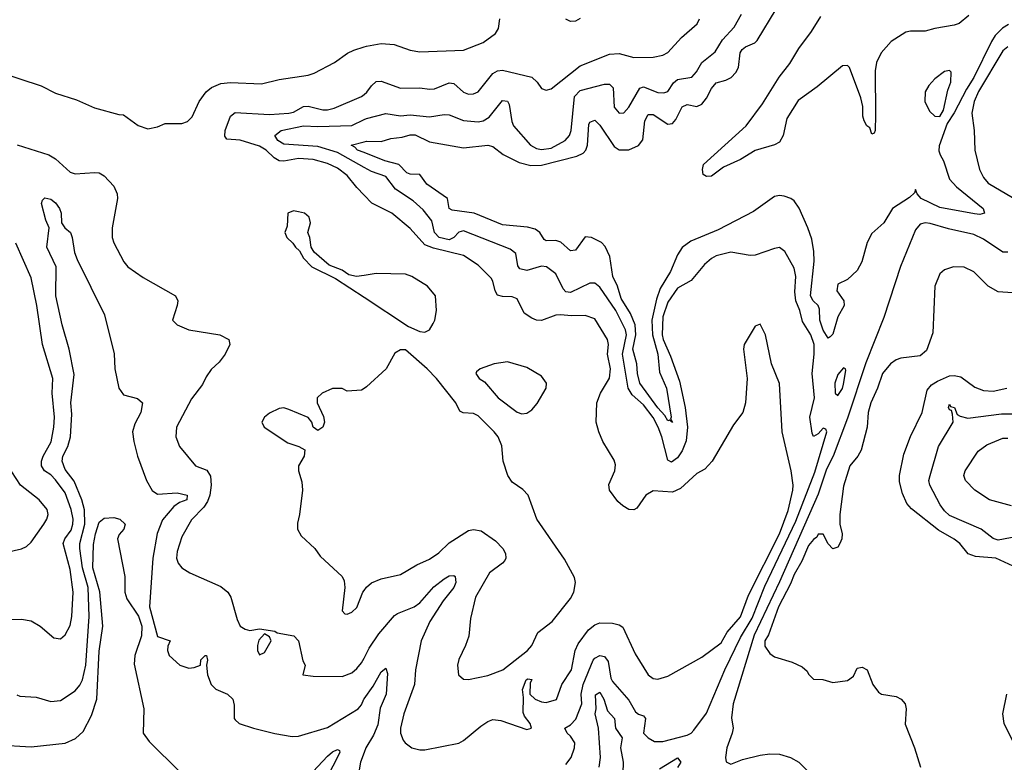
# Model space of a CAD drawing. Header units: inches. Extents: x 1245430 to 1420861, y 606325 to 671315.
# Tile 308 of 319: x 1398582 to 1402636, y 650670 to 653727. Entities that reach past the tile are written whole.
import ezdxf

# ---------------------------------------------------------------- set-up
doc = ezdxf.new("R2010")
doc.units = ezdxf.units.IN
doc.header["$MEASUREMENT"] = 0
doc.layers.add('B3695', color=7, linetype='Continuous')
doc.layers.add('B4605', color=7, linetype='Continuous')

msp = doc.modelspace()

# ---------------------------------------------------------------- linework, layer by layer
at = {"layer": 'B3695', "color": 5}
for points, elevation in [([(1398490, 653513.7), (1398670, 653454.9), (1398730, 653424.4), (1398816.2, 653396.2), (1398890, 653363.8), (1398990, 653336), (1399010, 653334.8), (1399070, 653291.3), (1399110, 653278), (1399150, 653286), (1399180.9, 653299.1), (1399250, 653299.5), (1399272.7, 653307.3), (1399292.6, 653327.4), (1399321.7, 653390), (1399349.7, 653430), (1399371.9, 653448.1), (1399410, 653463.8), (1399450, 653467.6), (1399578, 653462), (1399650, 653480.3), (1399770, 653499), (1399794.1, 653505.9), (1399878.4, 653550), (1399931.8, 653588.2), (1399958.4, 653601.6), (1400000, 653614.8)], 880), ([(1400000, 653004.3), (1399970, 653035.7), (1399930, 653085.2), (1399890, 653115.4), (1399850, 653134.9), (1399790, 653150.8), (1399730, 653155.8), (1399670, 653143.7), (1399650, 653145.7), (1399630, 653157.7), (1399596.9, 653190), (1399570, 653206.2), (1399490, 653231.3), (1399435.3, 653235.3), (1399426.7, 653246.7), (1399428.7, 653270), (1399450, 653328.9), (1399470, 653345.2), (1399610, 653336.5), (1399690, 653341.8), (1399710, 653346.2), (1399750, 653368.8), (1399770, 653371.3), (1399830, 653355), (1399850, 653355.5), (1399877.1, 653362.9), (1399990, 653410.9), (1400000, 653418.7)], 860), ([(1400000, 653118.7), (1399890, 653180.2), (1399810, 653205.3), (1399670, 653213.7), (1399645, 653230), (1399632.3, 653250), (1399658.3, 653270), (1399750, 653289.4), (1399810, 653286.5), (1399949.1, 653290.9), (1400000, 653315.5)], 840), ([(1400000, 653179.6), (1399973.5, 653190), (1399962.4, 653202.4), (1399947.2, 653210), (1400000, 653224.3)], 820), ([(1398572, 653212), (1398702.4, 653170), (1398730, 653154), (1398790, 653099.7), (1398810, 653092.1), (1398890, 653098.2), (1398910, 653095.8), (1398930, 653084.2), (1398970, 653041.3), (1398983.9, 653010), (1398985.4, 652990), (1398963.2, 652870), (1398963.2, 652830), (1398970, 652807.7), (1399010.4, 652730), (1399028, 652710), (1399090, 652666), (1399224, 652590), (1399233, 652570), (1399230.5, 652550.5), (1399210.8, 652490), (1399231, 652470), (1399278, 652450), (1399406, 652430), (1399442.8, 652410), (1399447.3, 652390), (1399427.7, 652350), (1399402.9, 652317.1), (1399370, 652286.6), (1399350, 652257), (1399335, 652225), (1399290, 652166), (1399227.9, 652050), (1399224.6, 652010), (1399240.4, 651970), (1399305.5, 651890), (1399352.6, 651872.6), (1399367.2, 651847.2), (1399370.7, 651810.7), (1399365.7, 651770), (1399356, 651744), (1399339.8, 651720.2), (1399290, 651667.5), (1399250, 651597.8), (1399230, 651537), (1399228.3, 651510), (1399234.2, 651490), (1399250.2, 651470), (1399283.1, 651450), (1399410, 651393.4), (1399439.4, 651370), (1399452.1, 651350), (1399477.1, 651257.1), (1399490, 651230.4), (1399510, 651218.4), (1399530, 651213), (1399570, 651218.8), (1399632, 651210), (1399642.8, 651202.8), (1399710.4, 651190), (1399730.5, 651170), (1399747.9, 651087.9), (1399758, 651070), (1399748, 651030), (1399790, 651024.2), (1399910, 651023.2), (1399950, 651038.5), (1399970, 651056.1), (1399990, 651079.6), (1400000, 651098.9)], 860), ([(1398570, 650947.7), (1398582.3, 650942.3), (1398650, 650938), (1398710, 650920.8), (1398750, 650924), (1398810, 650964.1), (1398830, 650987.2), (1398840.9, 651010), (1398854.5, 651070), (1398868.5, 651270), (1398864.3, 651390), (1398841.2, 651470), (1398829.4, 651550), (1398829.3, 651570), (1398851.1, 651650), (1398849, 651709), (1398838.1, 651750), (1398806.5, 651826.5), (1398770, 651875.8), (1398756.6, 651910), (1398760.4, 651930), (1398779.9, 651970), (1398791.9, 652010), (1398796.7, 652103.3), (1398793.3, 652150), (1398806, 652266), (1398786.1, 652370), (1398756.7, 652470), (1398730.5, 652590), (1398732.1, 652710), (1398694.3, 652790), (1398703.5, 652870), (1398690, 652902), (1398671.8, 652970), (1398676.1, 652983.9), (1398686.1, 652993.9), (1398710, 652988.3), (1398730, 652972.8), (1398746.2, 652950), (1398753.2, 652930), (1398754.3, 652890), (1398768.2, 652870), (1398791, 652850), (1398798.7, 652830), (1398808.4, 652768.4), (1398819, 652739), (1398931.1, 652511.1), (1398971.4, 652351.4), (1398973.7, 652290), (1398990.2, 652210.2), (1399010, 652183.1), (1399067.4, 652167.4), (1399087.4, 652150), (1399080.9, 652110), (1399056.5, 652063.5), (1399047.1, 652030), (1399052.1, 651990), (1399067.9, 651930), (1399104.8, 651830), (1399128, 651788), (1399150, 651773.6), (1399230, 651778.7), (1399272.4, 651770), (1399270.3, 651750), (1399240.7, 651739.3), (1399216.8, 651723.2), (1399170, 651668.4), (1399148, 651612), (1399130.1, 651509.9), (1399117.3, 651310), (1399150, 651187.3), (1399202, 651170), (1399191.6, 651148.4), (1399191.3, 651130), (1399198, 651110), (1399242, 651070), (1399278, 651058), (1399300.4, 651059.6), (1399326, 651070), (1399328.4, 651091.6), (1399346, 651110), (1399351.3, 651110), (1399356, 651090), (1399351.3, 651070), (1399354.8, 651030), (1399370.4, 650990.4), (1399390.3, 650970.3), (1399437.3, 650950), (1399459.3, 650930), (1399464.6, 650904.6), (1399465.2, 650850), (1399470, 650844.4), (1399485.3, 650830), (1399544.4, 650810), (1399632.1, 650787.9), (1399704.5, 650775.5), (1399730, 650778), (1399850, 650813.2), (1399975.8, 650890), (1399990, 650906.7), (1399999, 650930), (1400000, 650931.4)], 840), ([(1400000, 652673.9), (1399969.2, 652669.2), (1399937, 652677), (1399910, 652695.1), (1399856.6, 652716.6), (1399794, 652770), (1399782, 652790), (1399777.2, 652830), (1399768, 652850), (1399779.3, 652890), (1399774.2, 652914.2), (1399755.3, 652930), (1399730, 652936), (1399710, 652939.3), (1399686, 652930), (1399683.6, 652876.4), (1399674, 652850), (1399682, 652830), (1399707.3, 652807.3), (1399718, 652790), (1399734.8, 652774.8), (1399750, 652744.7), (1399784.7, 652710), (1399882, 652662), (1400000, 652584.2)], 880), ([(1398550, 651258.3), (1398590, 651259.6), (1398630, 651251.6), (1398666.4, 651230), (1398722.5, 651182.5), (1398750, 651178.4), (1398770, 651194.4), (1398790, 651233.4), (1398796.9, 651270), (1398802.2, 651370), (1398790, 651462.9), (1398761.5, 651570), (1398767.8, 651590), (1398794.1, 651625.9), (1398801.3, 651650), (1398802.3, 651670), (1398794.8, 651710), (1398770, 651779.6), (1398730, 651832.9), (1398710, 651853.7), (1398685, 651870), (1398672.5, 651890), (1398672.1, 651910), (1398678.6, 651930), (1398711.6, 651988.4), (1398722.8, 652050), (1398725.6, 652090), (1398716.3, 652190), (1398718.5, 652250), (1398675.9, 652390), (1398653.5, 652550), (1398630, 652663.6), (1398566.7, 652806.7)], 860), ([(1400000, 652208.7), (1399990, 652202), (1399930, 652198), (1399910, 652208), (1399870, 652208), (1399827.3, 652190), (1399807.3, 652170), (1399807.3, 652150), (1399833, 652093), (1399837.3, 652070), (1399830.7, 652050), (1399810, 652035.3), (1399790, 652048.7), (1399785.2, 652070), (1399769.5, 652089.5), (1399690, 652122.7), (1399670, 652129.3), (1399650, 652126), (1399610, 652106.6), (1399590.7, 652090), (1399579.3, 652070), (1399588.2, 652050), (1399685.5, 651985.5), (1399732, 651970), (1399755.5, 651955.5), (1399753, 651930), (1399730.6, 651890), (1399730.5, 651870), (1399744, 651824), (1399746.7, 651790), (1399734.4, 651690), (1399725.3, 651654.7), (1399726.4, 651630), (1399741.7, 651601.7), (1399797.3, 651550), (1399818.8, 651518.8), (1399910, 651434.8), (1399917.4, 651417.4), (1399920.7, 651390), (1399910, 651294), (1399921.4, 651281.4), (1399930, 651279.5), (1399950, 651287.2), (1399970, 651306.4), (1399995.3, 651370), (1400000, 651376.9)], 880), ([(1398490, 650741.4), (1398630, 650733.2), (1398770, 650748.1), (1398811.7, 650768.3), (1398843.4, 650796.6), (1398877.8, 650862.2), (1398900.5, 650930), (1398910, 651126.8), (1398924.4, 651230), (1398911.9, 651371.9), (1398883.1, 651470), (1398886.2, 651566.2), (1398893.8, 651610), (1398910, 651657.7), (1398930, 651675.3), (1398970, 651677.3), (1398995.2, 651670), (1399016.5, 651650), (1399011.5, 651630), (1398992, 651608), (1398985.2, 651590), (1399014.6, 651434.6), (1399014.6, 651370), (1399023.1, 651343.1), (1399071, 651271), (1399084.7, 651230), (1399084, 651190), (1399055.7, 651110), (1399053.7, 651073.7), (1399093.7, 650890), (1399090.3, 650790.3), (1399114.8, 650754.8), (1399242, 650630)], 820), ([(1399770, 650609.4), (1399850, 650695.5), (1399870, 650712.6), (1399890, 650722), (1399898.7, 650718.7), (1399900.7, 650710), (1399842.1, 650597.9)], 820), ([(1400000, 650709.9), (1399985.3, 650670), (1399978.8, 650630), (1399981.5, 650610), (1399990, 650596.4), (1400000, 650590.3)], 840)]:
    msp.add_lwpolyline(points, dxfattribs=dict(at, elevation=elevation))
for points, elevation in [([(1398530, 651869.2), (1398510, 651859), (1398497.1, 651842.9), (1398454.9, 651770), (1398370, 651657.2), (1398359.1, 651630), (1398357.3, 651610), (1398370, 651578), (1398378, 651570), (1398450, 651541.6), (1398490, 651534.4), (1398530, 651535.3), (1398590, 651549), (1398610, 651558.7), (1398630, 651576.4), (1398681.4, 651650), (1398694, 651670), (1398699.2, 651690), (1398696, 651710), (1398662, 651750), (1398586, 651810), (1398550, 651865.2)], 880), ([(1399590, 651198), (1399566.8, 651173.2), (1399561, 651150), (1399561, 651130), (1399570, 651112), (1399590, 651122), (1399618, 651170), (1399610, 651186)], 860)]:
    msp.add_lwpolyline(points, close=True, dxfattribs=dict(at, elevation=elevation))
at = {"layer": 'B4605', "color": 5}
for points, elevation in [([(1400000, 653224.3), (1400010, 653227), (1400070, 653225.6), (1400110, 653237.5), (1400156.9, 653243.1), (1400190, 653252.6), (1400210, 653252.1), (1400270, 653223.9), (1400410, 653199.5), (1400510, 653209.5), (1400530, 653204.4), (1400572.1, 653172), (1400638.5, 653138.5), (1400687.1, 653127.1), (1400730, 653127.7), (1400875.5, 653164.5), (1400902.4, 653177.6), (1400913.4, 653190), (1400919.6, 653210), (1400925.2, 653294.8), (1400930, 653305.5), (1400950, 653312.8), (1400970, 653292.7), (1401030, 653205), (1401050, 653190.7), (1401090, 653191), (1401130, 653209.1), (1401148.1, 653231.9), (1401155.5, 653310), (1401170, 653336.4), (1401190, 653336.4), (1401250, 653297.3), (1401270, 653299.5), (1401283.5, 653316.5), (1401310, 653368.1), (1401330, 653378.2), (1401370, 653369.6), (1401390, 653378.8), (1401410, 653403.5), (1401430, 653443.5), (1401450, 653466.3), (1401490, 653477.2), (1401511.6, 653488.4), (1401530, 653508.7), (1401541.1, 653530), (1401547.8, 653590), (1401555.9, 653604.1), (1401570, 653615.4), (1401608.3, 653631.7), (1401618.5, 653641.5), (1401695.9, 653770)], 820), ([(1400000, 653315.5), (1400010, 653320.4), (1400090, 653340.1), (1400150, 653330.6), (1400190, 653335.5), (1400270, 653327.3), (1400330, 653336.2), (1400350, 653335), (1400410, 653312.2), (1400470, 653305.8), (1400490, 653310.6), (1400514.5, 653325.5), (1400570, 653394.5), (1400590, 653391.3), (1400596.9, 653376.9), (1400608, 653308), (1400615, 653290), (1400685.5, 653210), (1400710, 653196.1), (1400730, 653191.8), (1400770, 653197.4), (1400828.4, 653230), (1400845.6, 653250), (1400852.4, 653270), (1400866.2, 653410), (1400890, 653435.4), (1400990, 653461.4), (1401010, 653460.8), (1401026.1, 653446.1), (1401030, 653367), (1401050, 653342), (1401070, 653343.6), (1401090, 653367.2), (1401135.8, 653444.2), (1401150, 653450.8), (1401210, 653426.6), (1401234.6, 653425.4), (1401250, 653431), (1401273.3, 653466.7), (1401290, 653480.1), (1401350, 653490.2), (1401368.3, 653511.8), (1401390, 653550.9), (1401445, 653595), (1401475.9, 653644.1), (1401523.8, 653696.2), (1401553.2, 653750)], 840), ([(1400000, 653614.8), (1400010, 653618), (1400070, 653628.3), (1400124.2, 653624.2), (1400190, 653600.7), (1400230, 653594.4), (1400410, 653600.9), (1400490, 653633.1), (1400541.6, 653670), (1400554, 653690), (1400559.5, 653730)], 880), ([(1400000, 653418.7), (1400011.9, 653428.1), (1400030, 653454.7), (1400050, 653472.5), (1400070, 653473.6), (1400150, 653445), (1400230, 653445.7), (1400270, 653440.8), (1400290, 653442), (1400350, 653466.8), (1400370, 653463.9), (1400410, 653428.6), (1400430, 653420.5), (1400450, 653420.9), (1400470, 653430.2), (1400530, 653505.1), (1400550, 653516.6), (1400570, 653518.6), (1400690, 653490.1), (1400712.3, 653470), (1400730, 653443.7), (1400750, 653436.5), (1400770, 653442), (1400890, 653537.1), (1401010, 653584.6), (1401050, 653587.1), (1401110, 653571.1), (1401190, 653573), (1401230, 653580.7), (1401250, 653591.8), (1401306.4, 653653.6), (1401370.8, 653710), (1401381.2, 653730)], 860), ([(1400890, 653731.4), (1400870, 653721.2), (1400850, 653719.2), (1400830, 653728.2)], 860), ([(1402490, 653744.1), (1402450, 653710.8), (1402430, 653703.6), (1402350, 653690.9), (1402310, 653679.6), (1402250, 653680.1), (1402230, 653675.6), (1402170, 653636.4), (1402129.1, 653590), (1402110.1, 653550), (1402104.1, 653515.9), (1402105.7, 653334.3), (1402104, 653270), (1402099.9, 653260.1), (1402090, 653256), (1402081.5, 653281.5), (1402070, 653289.8), (1402059.3, 653310), (1402053.2, 653330), (1402053.1, 653370), (1402045.5, 653405.5), (1401998.2, 653530), (1401990, 653538.5), (1401970, 653537.3), (1401865.4, 653450), (1401786.5, 653393.5), (1401740.1, 653319.9), (1401725.8, 653250), (1401710, 653223.2), (1401690, 653211.4), (1401610, 653187.6), (1401550, 653151.2), (1401480.2, 653119.8), (1401430, 653082.6), (1401410, 653081.6), (1401396, 653090), (1401392.6, 653110), (1401397.4, 653130), (1401573.3, 653290), (1401640, 653380), (1401709.3, 653490), (1401753.5, 653546.5), (1401790, 653608.3), (1401842.5, 653677.5), (1401880.2, 653739.8)], 780), ([(1402653.4, 653706.6), (1402628.3, 653691.7), (1402598.7, 653661.3), (1402582.8, 653637.2), (1402510, 653489.2), (1402479.8, 653440.2), (1402430, 653343.1), (1402400.4, 653299.6), (1402367.8, 653207.8), (1402366.3, 653186.3), (1402371.3, 653170), (1402385.4, 653145.4), (1402410.8, 653070), (1402438.6, 653038.6), (1402548.9, 652950), (1402554.6, 652930), (1402534.9, 652925.1), (1402512.4, 652927.6), (1402370, 652953.5), (1402294.1, 652990), (1402277.2, 653010), (1402270, 653027), (1402265.4, 653014.6), (1402245.1, 652994.9), (1402175.6, 652950), (1402140.1, 652890), (1402090, 652846.6), (1402071.2, 652810), (1402049.8, 652730.2), (1402030, 652694.1), (1401990, 652656.8), (1401950, 652637.7), (1401946.8, 652610), (1401974.7, 652570), (1401976.4, 652550), (1401950, 652504.1), (1401930, 652432.8), (1401919.1, 652420.9), (1401910, 652416.2), (1401890, 652448), (1401875.8, 652490), (1401875.3, 652535.3), (1401869.5, 652550), (1401848.2, 652570), (1401837.4, 652590), (1401852.4, 652732.4), (1401852.3, 652772.3), (1401842.7, 652822.7), (1401827.5, 652870), (1401791, 652951), (1401770, 652981.1), (1401757.6, 652990), (1401730, 653000.9), (1401710, 653002.7), (1401690, 652998.3), (1401603.2, 652936.8), (1401458.4, 652861.6), (1401345.4, 652814.6), (1401310, 652788.8), (1401290, 652759.1), (1401261.3, 652690), (1401219.3, 652620.7), (1401203.9, 652576.1), (1401184.8, 652490), (1401187.6, 652430), (1401209, 652350), (1401216.1, 652276.1), (1401244.9, 652210), (1401264.3, 652090), (1401261.8, 652081.8), (1401270, 652068), (1401258, 652078), (1401250, 652075), (1401237.9, 652097.9), (1401210, 652128.6), (1401135.4, 652230), (1401125.5, 652270), (1401123.6, 652310), (1401106.4, 652370), (1401118.4, 652430), (1401116.6, 652470), (1401097.1, 652517.1), (1401058.4, 652578.4), (1401043.8, 652630), (1401023.8, 652670), (1401012.3, 652752.3), (1400992.9, 652792.9), (1400977.6, 652810), (1400936.2, 652830), (1400910, 652832.2), (1400870, 652778), (1400850, 652775.3), (1400810, 652811.1), (1400790, 652817.2), (1400750, 652816.7), (1400741.5, 652821.5), (1400723.6, 652850), (1400705, 652865), (1400672.6, 652872.6), (1400570, 652882.5), (1400452.8, 652930), (1400362.9, 652942.9), (1400349.9, 652950), (1400343.7, 652990), (1400258.8, 653050), (1400230, 653088.8), (1400190, 653090.8), (1400175.7, 653095.7), (1400143, 653130), (1400085.8, 653145.8), (1400000, 653179.6)], 820), ([(1402650, 653615.6), (1402630, 653598.8), (1402530, 653431.2), (1402511.8, 653390), (1402502.1, 653342.2), (1402511.5, 653270), (1402514.6, 653190), (1402533.2, 653110), (1402550, 653076.5), (1402570, 653053.7), (1402670, 652994.6)], 840), ([(1400830, 650660.6), (1400852.1, 650690), (1400867, 650730), (1400867.4, 650750), (1400850, 650777.3), (1400836.2, 650790), (1400826.2, 650810), (1400850, 650823.7), (1400872, 650848), (1400896.4, 650910), (1400893.9, 650950), (1400901.7, 650990), (1400943.6, 651090), (1400950, 651098.7), (1400970, 651109.6), (1400990, 651105.5), (1401005.2, 651085.2), (1401016.2, 651016.2), (1401022.9, 651002.9), (1401090, 650926.3), (1401118.1, 650878.1), (1401130, 650868.1), (1401150, 650860.7), (1401159.3, 650850), (1401150.2, 650790), (1401170, 650770.2), (1401196.1, 650756.1), (1401230, 650755), (1401330, 650781.8), (1401346.3, 650790), (1401357.9, 650802.1), (1401410, 650872.6), (1401485.4, 651050), (1401550, 651183.8), (1401597.5, 651262.5), (1401650, 651394.6), (1401778.1, 651661.9), (1401856.4, 651863.6), (1401905.1, 652030), (1401901.2, 652041.2), (1401890, 652045.1), (1401870, 652021.6), (1401850, 652011.6), (1401844.9, 652024.9), (1401835.1, 652090), (1401854.6, 652170), (1401844.6, 652270), (1401853.5, 652350), (1401853.2, 652390), (1401838.9, 652430), (1401804.8, 652484.8), (1401793.6, 652530), (1401777.5, 652570), (1401773.9, 652606.1), (1401776.9, 652670), (1401770, 652703.6), (1401732.5, 652772.5), (1401710, 652788.4), (1401690, 652785.3), (1401610, 652756.8), (1401590, 652756.3), (1401510, 652770.4), (1401450, 652754.9), (1401430, 652744.1), (1401400.9, 652719.1), (1401346.5, 652653.5), (1401290, 652621.3), (1401250, 652564.5), (1401230, 652504.2), (1401227.1, 652430), (1401231.2, 652410), (1401261.4, 652341.4), (1401298.3, 652238.3), (1401322.2, 652130), (1401332, 652050), (1401326.3, 651993.7), (1401310, 651951.4), (1401290, 651922.6), (1401265.3, 651905.3), (1401250, 651913.2), (1401226.2, 652010), (1401211.2, 652050), (1401190, 652089.3), (1401150, 652141), (1401103.1, 652183.1), (1401086.7, 652210), (1401063.8, 652350), (1401080.7, 652430), (1401076.4, 652450), (1401036.3, 652530), (1400970, 652625.3), (1400956.7, 652636.7), (1400950, 652641.8), (1400930, 652642), (1400850, 652604.2), (1400830, 652606.5), (1400819.3, 652619.3), (1400790, 652681), (1400751.5, 652710), (1400730, 652712.2), (1400670, 652694.1), (1400641.7, 652701.7), (1400632.8, 652712.8), (1400624.2, 652764.2), (1400601.4, 652781.4), (1400410, 652857.1), (1400390, 652852.1), (1400370.1, 652830), (1400350, 652820.9), (1400309.6, 652829.6), (1400290.6, 652850), (1400278.6, 652898.6), (1400243.4, 652943.4), (1400201.6, 652981.6), (1400130, 653029.4), (1400090, 653080.9), (1400030, 653101.9), (1400000, 653118.7)], 840), ([(1400000, 651098.9), (1400020.9, 651139.1), (1400060.7, 651199.3), (1400125.4, 651274.6), (1400137, 651283), (1400206.4, 651310), (1400230, 651325.8), (1400287.7, 651392.3), (1400330, 651425.3), (1400350, 651437), (1400370, 651438.6), (1400374.9, 651434.9), (1400378.2, 651410), (1400369.1, 651390), (1400325, 651334.9), (1400271.4, 651250), (1400234.5, 651170), (1400212, 651050), (1400208.3, 650990), (1400163.3, 650870), (1400150.2, 650810), (1400150.2, 650790), (1400161.3, 650761.3), (1400169.5, 650749.5), (1400196.4, 650730), (1400230, 650720.6), (1400250, 650721.6), (1400390, 650749.2), (1400410, 650760.2), (1400481.3, 650818.7), (1400510, 650838.2), (1400530, 650845.5), (1400562.4, 650842.4), (1400670, 650804.4), (1400688.7, 650810), (1400684.2, 650830), (1400660.4, 650860.4), (1400655.5, 650875.5), (1400656.6, 650936.6), (1400651.9, 650970), (1400667.7, 651010), (1400674.1, 651014.1), (1400690, 651010.7), (1400683.9, 650996.1), (1400682.9, 650950), (1400704.1, 650930), (1400730, 650918.3), (1400750, 650916.6), (1400791.6, 650928.4), (1400814.3, 650990), (1400853.6, 651050), (1400868.5, 651130), (1400882.1, 651157.9), (1400924.5, 651215.5), (1400950, 651235.4), (1400970, 651243.5), (1401023, 651243), (1401050, 651235.8), (1401065.8, 651225.9), (1401116.7, 651116.7), (1401170, 651030.5), (1401190, 651014.9), (1401210, 651012.4), (1401250, 651024.2), (1401390, 651102.3), (1401470, 651161.7), (1401494.7, 651205.3), (1401550, 651268.3), (1401582.3, 651357.7), (1401710, 651610.1), (1401745.7, 651705.7), (1401764.7, 651790), (1401766.2, 651810), (1401757.9, 651870), (1401720.8, 652030), (1401710, 652228.7), (1401677.6, 652310), (1401652.6, 652430), (1401630, 652474), (1401610, 652465.2), (1401565.3, 652390), (1401562, 652370), (1401576.5, 652250), (1401570.3, 652150), (1401559.5, 652110), (1401520.4, 652059.6), (1401433.7, 651910), (1401403.5, 651876.5), (1401370, 651858.8), (1401302.5, 651797.5), (1401270, 651782.5), (1401190, 651787.7), (1401159.9, 651770), (1401123.5, 651716.5), (1401110, 651709.1), (1401090, 651711.1), (1401065, 651725), (1401044.1, 651744), (1401011, 651790), (1401007, 651813), (1401033, 651870), (1401034.9, 651894.9), (1401030, 651913.2), (1400983.6, 651990), (1400965.9, 652030), (1400954.9, 652070), (1400958.4, 652150), (1400973.4, 652190), (1401010, 652251.6), (1401015.2, 652290), (1401002.2, 652350), (1401005.8, 652390), (1401001.5, 652410), (1400950, 652495.4), (1400910, 652509.7), (1400852.8, 652507.2), (1400810, 652511.4), (1400790, 652509.8), (1400730, 652488.9), (1400710, 652489.8), (1400690, 652497.6), (1400658.9, 652518.9), (1400630, 652578), (1400610, 652586), (1400570, 652587.1), (1400550, 652592.4), (1400539.8, 652610), (1400530.5, 652650), (1400522.6, 652662.6), (1400470, 652716.5), (1400410, 652756.5), (1400285.7, 652785.7), (1400250, 652800.4), (1400190, 652866.6), (1400113.7, 652930), (1400031.5, 652971.5), (1400000, 653004.3)], 860), ([(1402650, 652769.1), (1402630, 652769.9), (1402550, 652823.9), (1402510, 652843.1), (1402405.5, 652865.5), (1402330, 652888.4), (1402310, 652890.6), (1402290, 652885), (1402270, 652861.1), (1402208.6, 652711.4), (1402139.7, 652500.3), (1402065.7, 652314.3), (1401990, 652087.1), (1401930.7, 651930), (1401903.7, 651876.3), (1401870, 651773.5), (1401710, 651412.7), (1401606.4, 651193.6), (1401519.7, 650910), (1401513.2, 650853.2), (1401519.4, 650810), (1401516, 650790), (1401493.1, 650730), (1401487.8, 650690), (1401491.1, 650671.1), (1401510, 650662.3), (1401558.6, 650681.4), (1401630, 650699.8), (1401670, 650705.1), (1401710, 650703.5), (1401754.9, 650690), (1401790, 650670.2), (1401859.5, 650599.5)], 840), ([(1402670, 652602.3), (1402610, 652607), (1402569.9, 652629.9), (1402510, 652688.5), (1402470, 652708.6), (1402426.8, 652710), (1402390, 652696.9), (1402370, 652680.5), (1402349.3, 652630), (1402342.2, 652437.8), (1402315.1, 652364.9), (1402290, 652343.5), (1402210, 652333.6), (1402190, 652326.2), (1402167.2, 652310), (1402133.8, 652270), (1402113.4, 652210), (1402086, 652150), (1402075.9, 652110), (1402070.9, 652049.1), (1402045.8, 651954.2), (1402032.4, 651930), (1402000.2, 651890), (1401973.7, 651806.3), (1401958.7, 651690), (1401959.3, 651650), (1401967.7, 651610), (1401966.8, 651590), (1401958.8, 651570), (1401950, 651555.3), (1401930, 651548), (1401910, 651568.7), (1401890, 651608.7), (1401870, 651609.4), (1401864, 651596), (1401850, 651587.1), (1401830, 651561.8), (1401802.7, 651497.3), (1401770, 651443.2), (1401755.7, 651404.3), (1401706.6, 651310), (1401665.3, 651194.7), (1401649.7, 651169.7), (1401650, 651147.3), (1401670, 651117.1), (1401690, 651104.4), (1401762, 651082), (1401803, 651063), (1401824.5, 651044.5), (1401830, 651032), (1401850, 651012), (1401888.7, 651011.3), (1401930, 650998.8), (1401990, 651006.8), (1402015.5, 651024.5), (1402030, 651058), (1402050, 651061), (1402070.7, 651050), (1402094, 650990), (1402118, 650958), (1402130.5, 650950.5), (1402190, 650940.5), (1402210.7, 650930), (1402227.3, 650910), (1402232.4, 650890), (1402227.3, 650827.3), (1402266, 650730), (1402290.8, 650650)], 860), ([(1400000, 652584.2), (1400183.4, 652463.4), (1400230, 652443.1), (1400250, 652440.5), (1400269.6, 652450.4), (1400284.4, 652475.6), (1400291.6, 652490), (1400298, 652530), (1400294.7, 652590), (1400260.7, 652630), (1400197, 652670), (1400170, 652678.5), (1400050, 652681.5), (1400000, 652673.9)], 880), ([(1400000, 651376.9), (1400009.4, 651390.6), (1400030, 651408.3), (1400070, 651424.7), (1400150, 651443.2), (1400217.2, 651482.8), (1400270, 651506.7), (1400307.3, 651532.7), (1400350, 651572.6), (1400430, 651623.5), (1400450, 651627.9), (1400482.3, 651622.3), (1400540.9, 651580.9), (1400571.8, 651550), (1400582.6, 651530), (1400583.7, 651510), (1400578.9, 651501.1), (1400570.4, 651490), (1400516, 651450), (1400458.8, 651350), (1400438.7, 651261.3), (1400431.1, 651188.9), (1400417.8, 651150), (1400390, 651092.7), (1400384.4, 651070), (1400388.7, 651030), (1400410, 651012.7), (1400430.3, 651010.3), (1400510, 651027.7), (1400571.1, 651050), (1400672.7, 651130), (1400690.4, 651150), (1400715.6, 651204.4), (1400773.8, 651250), (1400850, 651344.2), (1400863.5, 651370), (1400869.8, 651410), (1400865.7, 651430), (1400825.8, 651505.8), (1400711.1, 651670), (1400675.1, 651770), (1400653.2, 651793.2), (1400610, 651822.4), (1400591.6, 651850), (1400572.6, 651910), (1400567.7, 651972.3), (1400551.9, 652010), (1400536.1, 652030), (1400470, 652096.5), (1400450, 652105.3), (1400408.2, 652108.2), (1400394.8, 652114.8), (1400377.2, 652150), (1400298.4, 652250), (1400259.6, 652290), (1400170, 652367.6), (1400150, 652367.3), (1400126.7, 652353.3), (1400090.4, 652289.6), (1400010, 652215.3), (1400000, 652208.7)], 880), ([(1402690, 651469.1), (1402600.5, 651510), (1402517.3, 651517.3), (1402487.5, 651527.5), (1402452.4, 651570), (1402430, 651588.3), (1402365.5, 651625.5), (1402253.3, 651713.3), (1402234.5, 651734.5), (1402217, 651777), (1402204.8, 651824.8), (1402204.6, 651850), (1402222.3, 651937.7), (1402249.1, 652010.9), (1402297.1, 652110), (1402318.4, 652201.6), (1402336.5, 652223.5), (1402361.3, 652238.7), (1402410, 652260.6), (1402430, 652262.5), (1402457.2, 652257.2), (1402513.8, 652213.9), (1402550, 652199.8), (1402590, 652198.2), (1402646, 652210)], 860), ([(1402690, 651599.6), (1402610, 651584.3), (1402590, 651590.7), (1402540.9, 651630), (1402410, 651686.4), (1402390, 651704.3), (1402371.5, 651730), (1402328.8, 651810), (1402325.7, 651830), (1402329.9, 651850), (1402364.3, 651970), (1402425, 652070), (1402422.7, 652102.7), (1402417.7, 652117.7), (1402410, 652120.7), (1402406.5, 652130), (1402410, 652144), (1402414.8, 652134.8), (1402430.1, 652130), (1402442, 652102), (1402454, 652094), (1402486.2, 652086.2), (1402624.8, 652104.8), (1402715.8, 652104.2)], 840), ([(1402665.6, 651725.6), (1402574.7, 651750), (1402515.1, 651790), (1402475.4, 651830), (1402469.8, 651850), (1402475, 651870), (1402528.7, 651950), (1402563.9, 651976.1), (1402630, 652003.5), (1402650, 652004.1)], 820), ([(1400000, 650931.4), (1400037.1, 650982.9), (1400070, 651042), (1400090, 651057), (1400095.8, 651035.8), (1400091, 650950), (1400066.9, 650893.1), (1400056.3, 650823.7), (1400039.1, 650780.9), (1400007.4, 650730), (1400000, 650709.9)], 840), ([(1400968.4, 650650), (1400973.6, 650690), (1400964.6, 650810), (1400951.4, 650870), (1400955.6, 650890), (1400952.9, 650947.1), (1400970, 650959.2), (1400987.2, 650930), (1401001.7, 650881.7), (1401030.8, 650850.8), (1401034.7, 650810), (1401062.5, 650770), (1401055.3, 650730), (1401066.2, 650670), (1401064.8, 650624.8)], 820), ([(1402692.9, 650712.9), (1402635.1, 650830), (1402629.7, 650870), (1402646, 650950)], 860), ([(1401216.8, 650643.2), (1401290, 650688), (1401304.4, 650670), (1401290, 650649.1)], 820)]:
    msp.add_lwpolyline(points, dxfattribs=dict(at, elevation=elevation))
for points, elevation in [([(1402410, 653517), (1402390, 653512.9), (1402350, 653483.5), (1402324.4, 653455.6), (1402309.5, 653430), (1402309, 653390), (1402327.5, 653350), (1402350, 653330.2), (1402370, 653328.4), (1402385.4, 653354.6), (1402403.7, 653436.3), (1402415.8, 653470), (1402417, 653510)], 820), ([(1400590, 652318), (1400536, 652310), (1400478, 652290), (1400463.4, 652276.6), (1400460.7, 652270), (1400473.4, 652250), (1400495.3, 652235.3), (1400552.4, 652170), (1400630, 652111), (1400650, 652103.9), (1400670, 652106.4), (1400690, 652121), (1400713.2, 652146.8), (1400749.8, 652210), (1400751.3, 652230), (1400730, 652259.4), (1400670, 652294.8)], 880), ([(1401973.3, 652293.3), (1401950, 652266.6), (1401937.4, 652230), (1401939.6, 652190), (1401950, 652179.6), (1401970, 652208.7), (1401973.9, 652226.1), (1401983.1, 652283.1), (1401982, 652290)], 840)]:
    msp.add_lwpolyline(points, close=True, dxfattribs=dict(at, elevation=elevation))

doc.saveas('drawing.dxf')
